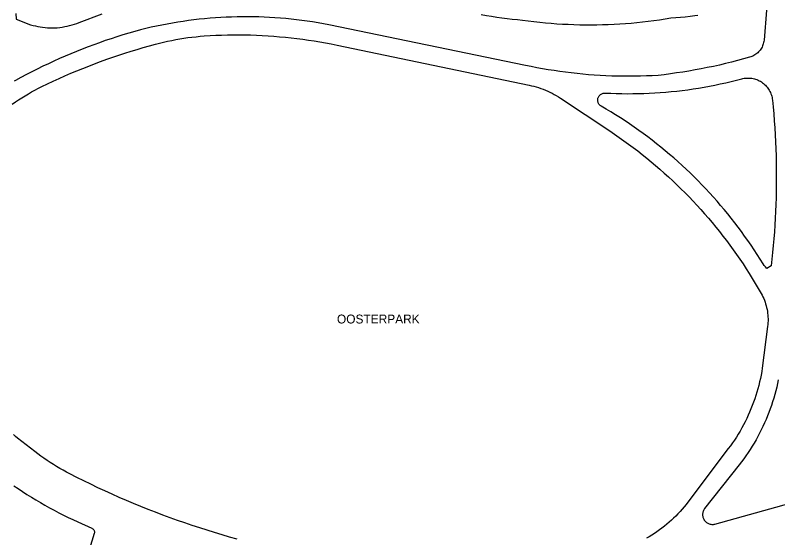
# Model space of a CAD drawing. Extents: x 122462 to 123306, y 485548 to 486417.
# Drawn here: x 122997.6 to 123168.9, y 485776.1 to 485893.5 of the extents above; entities that cross this region are included whole.
import ezdxf

# ---------------------------------------------------------------- set-up
doc = ezdxf.new("R2010")
doc.units = 0
for name, color, linetype in [('Level 14', 7, 'Continuous'), ('Level 19', 7, 'Continuous'), ('N-WE-GR-BOOM_DOORWORTELBARE RUIMTE-G', 7, 'Continuous')]:
    doc.layers.add(name, color=color, linetype=linetype)

msp = doc.modelspace()

# ---------------------------------------------------------------- linework, layer by layer
at = {"layer": 'Level 14'}
for points in [[(122997.79, 485893.85), (122997.83, 485892.61), (123001.11, 485891.32), (123001.64, 485891.18), (123002.18, 485891.07), (123002.72, 485890.96), (123003.26, 485890.87), (123003.8, 485890.79), (123004.35, 485890.73), (123004.9, 485890.69), (123005.44, 485890.66), (123005.99, 485890.64), (123006.54, 485890.64), (123007.09, 485890.65), (123007.65, 485890.73), (123008.2, 485890.81), (123008.76, 485890.92), (123009.31, 485891.04), (123009.85, 485891.17), (123010.4, 485891.32), (123010.94, 485891.48), (123011.47, 485891.65), (123012, 485891.84), (123017.2, 485893.82)], [(123102.3, 485893.64), (123103.46, 485893.44), (123104.62, 485893.25), (123105.78, 485893.08), (123106.94, 485892.91)], [(123106.94, 485892.91), (123108.1, 485892.76), (123109.26, 485892.63), (123110.43, 485892.51), (123111.6, 485892.4), (123112.87, 485892.23), (123114.15, 485892.07), (123115.43, 485891.93), (123116.71, 485891.8), (123117.99, 485891.69), (123119.27, 485891.59), (123120.55, 485891.51), (123121.84, 485891.45), (123123.12, 485891.4), (123124.41, 485891.36), (123125.69, 485891.34), (123126.98, 485891.34), (123128.26, 485891.35), (123129.55, 485891.37), (123130.83, 485891.41), (123132.12, 485891.47), (123133.4, 485891.54), (123134.68, 485891.63), (123135.97, 485891.73), (123137.25, 485891.85), (123138.53, 485891.98), (123139.8, 485892.13), (123141.08, 485892.29), (123142.35, 485892.47), (123143.62, 485892.66), (123144.89, 485892.87), (123145.97, 485892.95), (123147.04, 485893.05), (123148.12, 485893.16), (123149.19, 485893.28), (123150.26, 485893.42), (123150.98, 485893.5)]]:
    msp.add_lwpolyline(points, dxfattribs=at)
at = {"layer": 'Level 19'}
for points in [[(123166.39, 485894.61), (123165.81, 485887.86), (123165.77, 485887.6), (123165.72, 485887.34), (123165.65, 485887.08), (123165.57, 485886.83), (123165.47, 485886.58), (123165.36, 485886.34), (123165.23, 485886.11), (123165.09, 485885.88), (123164.94, 485885.67), (123164.77, 485885.46), (123164.59, 485885.26), (123164.4, 485885.07), (123164.21, 485884.9), (123164, 485884.74), (123163.78, 485884.59), (123163.55, 485884.45), (123163.32, 485884.32), (123163.07, 485884.21), (123162.83, 485884.12), (123162.57, 485884.04), (123161.22, 485883.66), (123159.87, 485883.3), (123158.52, 485882.95), (123157.16, 485882.62), (123155.79, 485882.3), (123154.43, 485882), (123153.06, 485881.71), (123151.68, 485881.44), (123150.31, 485881.19), (123148.93, 485880.95), (123147.55, 485880.72), (123146.16, 485880.51), (123144.78, 485880.31), (123143.39, 485880.13), (123142, 485879.97), (123140.7, 485879.9), (123139.4, 485879.84), (123138.1, 485879.8), (123136.8, 485879.78), (123135.5, 485879.77), (123134.2, 485879.78), (123132.9, 485879.8), (123131.6, 485879.83), (123130.3, 485879.89), (123129, 485879.95), (123127.7, 485880.04), (123126.4, 485880.13), (123125.1, 485880.25), (123123.81, 485880.38), (123122.52, 485880.52), (123121.22, 485880.68), (123119.94, 485880.85), (123118.65, 485881.04), (123117.36, 485881.25), (123116.08, 485881.47), (123114.8, 485881.7), (123113.52, 485881.95), (123112.25, 485882.22), (123068.04, 485891.35), (123066.84, 485891.57), (123065.65, 485891.78), (123064.44, 485891.98), (123063.24, 485892.16), (123062.04, 485892.32), (123060.83, 485892.47), (123059.62, 485892.61), (123058.41, 485892.73), (123057.19, 485892.83), (123055.98, 485892.92), (123054.76, 485893), (123053.55, 485893.06), (123052.33, 485893.1), (123051.12, 485893.13), (123049.9, 485893.14), (123048.68, 485893.14), (123047.47, 485893.12), (123046.25, 485893.09), (123045.03, 485893.04), (123043.82, 485892.98), (123042.6, 485892.9), (123041.39, 485892.81), (123040.18, 485892.7), (123038.97, 485892.57), (123037.76, 485892.43), (123036.55, 485892.28), (123035.35, 485892.11), (123034.14, 485891.93), (123032.94, 485891.73), (123031.75, 485891.51), (123030.55, 485891.29), (123029.36, 485891.04), (123028.17, 485890.78), (123026.98, 485890.51), (123025.8, 485890.22), (123024.47, 485889.85), (123023.14, 485889.46), (123021.82, 485889.06)], [(122996.99, 485873.51), (122997.69, 485874), (122998.41, 485874.47), (122999.12, 485874.94), (122999.85, 485875.39), (123000.59, 485875.83), (123001.33, 485876.26), (123002.08, 485876.67), (123002.84, 485877.07), (123003.6, 485877.46), (123004.9, 485878.08), (123006.2, 485878.69), (123007.51, 485879.29), (123008.82, 485879.88), (123010.14, 485880.45), (123011.47, 485881), (123012.8, 485881.55), (123014.14, 485882.08), (123015.48, 485882.6), (123016.83, 485883.1), (123018.19, 485883.59), (123019.54, 485884.06), (123020.91, 485884.52), (123022.28, 485884.97), (123023.65, 485885.4), (123025.03, 485885.82), (123026.41, 485886.23), (123027.79, 485886.62), (123029.18, 485886.99), (123030.08, 485887.22), (123030.97, 485887.44), (123031.87, 485887.64), (123032.78, 485887.83), (123033.69, 485888.01), (123034.6, 485888.17), (123035.51, 485888.32), (123036.42, 485888.45), (123037.34, 485888.57), (123038.26, 485888.67), (123039.17, 485888.76), (123040.1, 485888.84)], [(123021.82, 485889.06), (123020.5, 485888.65), (123019.19, 485888.22), (123017.88, 485887.78), (123016.58, 485887.32), (123015.28, 485886.85), (123013.99, 485886.37), (123012.7, 485885.87), (123011.42, 485885.36), (123010.14, 485884.84), (123008.87, 485884.3), (123007.6, 485883.75), (123006.34, 485883.18), (123005.09, 485882.6), (123003.84, 485882.01), (123002.6, 485881.4), (123001.37, 485880.78), (123000.14, 485880.15), (122998.92, 485879.5), (122997.7, 485878.85), (122997.38, 485878.66)], [(123040.1, 485888.84), (123041.4, 485888.92), (123042.7, 485888.98), (123044, 485889.03), (123045.3, 485889.07), (123046.61, 485889.08), (123047.91, 485889.09), (123049.21, 485889.08), (123050.51, 485889.05), (123051.82, 485889), (123053.12, 485888.94), (123054.42, 485888.87), (123055.72, 485888.78), (123057.02, 485888.67), (123058.32, 485888.55), (123059.61, 485888.42), (123060.91, 485888.27), (123062.2, 485888.1), (123063.49, 485887.92), (123064.78, 485887.72), (123066.07, 485887.51), (123067.35, 485887.28), (123068.63, 485887.04), (123069.91, 485886.78), (123113.08, 485877.78), (123113.62, 485877.66), (123114.14, 485877.53), (123114.67, 485877.38), (123115.19, 485877.22), (123115.7, 485877.05), (123116.22, 485876.86), (123116.72, 485876.65), (123117.22, 485876.43), (123117.71, 485876.21), (123118.2, 485875.96), (123118.68, 485875.7), (123119.15, 485875.43), (123119.62, 485875.15), (123120.08, 485874.86), (123131.16, 485867.49), (123132.23, 485866.77), (123133.29, 485866.04), (123134.34, 485865.29), (123135.39, 485864.53), (123136.42, 485863.76), (123137.45, 485862.98), (123138.46, 485862.18), (123139.47, 485861.37), (123140.47, 485860.55), (123141.45, 485859.72), (123142.43, 485858.87), (123143.39, 485858.02), (123144.35, 485857.15), (123145.3, 485856.27), (123146.23, 485855.38), (123147.15, 485854.48), (123148.07, 485853.57), (123148.97, 485852.65), (123149.86, 485851.71), (123150.74, 485850.77), (123151.61, 485849.81), (123152.47, 485848.85), (123153.31, 485847.87), (123154.14, 485846.89), (123154.97, 485845.89), (123155.78, 485844.89), (123156.57, 485843.87), (123157.36, 485842.85), (123158.13, 485841.81), (123158.89, 485840.77), (123159.64, 485839.72), (123160.37, 485838.66), (123161.1, 485837.59), (123161.8, 485836.51), (123162.5, 485835.42), (123163.18, 485834.33), (123163.85, 485833.22), (123164.51, 485832.11), (123165.15, 485830.99), (123165.36, 485830.61), (123165.55, 485830.23), (123165.73, 485829.84), (123165.89, 485829.44), (123166.04, 485829.04), (123166.17, 485828.63), (123166.29, 485828.22), (123166.4, 485827.81), (123166.49, 485827.39), (123166.56, 485826.96), (123166.62, 485826.54), (123166.67, 485826.11), (123166.7, 485825.68), (123166.71, 485825.26), (123166.71, 485824.83), (123166.69, 485824.4), (123166.66, 485823.97), (123166.62, 485823.54), (123165.41, 485814.19), (123165.29, 485813.41), (123165.14, 485812.63), (123164.99, 485811.85)], [(123166.44, 485836.6), (123166.15, 485836.92), (123165.87, 485837.26), (123165.6, 485837.6), (123164.94, 485838.66), (123164.27, 485839.72), (123163.59, 485840.77), (123162.89, 485841.81), (123162.19, 485842.84), (123161.46, 485843.86), (123160.73, 485844.87), (123159.98, 485845.88), (123159.23, 485846.87), (123158.46, 485847.86), (123157.67, 485848.83), (123156.88, 485849.8), (123156.07, 485850.75), (123155.26, 485851.7), (123154.43, 485852.64), (123153.59, 485853.56), (123152.74, 485854.48), (123151.87, 485855.38), (123151, 485856.28), (123150.11, 485857.16), (123149.22, 485858.04), (123148.31, 485858.9), (123147.4, 485859.75), (123146.47, 485860.59), (123145.53, 485861.42), (123144.58, 485862.23), (123143.63, 485863.04), (123142.66, 485863.83), (123141.68, 485864.61), (123140.7, 485865.38), (123139.7, 485866.14), (123138.7, 485866.89), (123137.68, 485867.62), (123136.66, 485868.34), (123135.63, 485869.05), (123134.59, 485869.74), (123133.54, 485870.42), (123132.49, 485871.09), (123131.42, 485871.75), (123130.35, 485872.39), (123129.27, 485873.02), (123129.14, 485873.1), (123129.02, 485873.2), (123128.91, 485873.3), (123128.81, 485873.42), (123128.72, 485873.54), (123128.65, 485873.67), (123128.58, 485873.81), (123128.53, 485873.96), (123128.49, 485874.1), (123128.47, 485874.25), (123128.46, 485874.41), (123128.47, 485874.56), (123128.49, 485874.71), (123128.52, 485874.86), (123128.57, 485875), (123128.62, 485875.09), (123128.69, 485875.23), (123128.78, 485875.36), (123128.88, 485875.48), (123128.99, 485875.59), (123129.11, 485875.69), (123129.24, 485875.78), (123129.38, 485875.86), (123129.53, 485875.92), (123129.68, 485875.96), (123129.84, 485875.99), (123129.99, 485876.01), (123130.15, 485876.01), (123131.39, 485875.95), (123132.63, 485875.9), (123133.86, 485875.88), (123135.1, 485875.86), (123136.34, 485875.87), (123137.58, 485875.89), (123138.81, 485875.92), (123140.05, 485875.97), (123141.29, 485876.04), (123142.52, 485876.12), (123143.76, 485876.22), (123144.99, 485876.33), (123146.22, 485876.46), (123147.45, 485876.6), (123148.68, 485876.76), (123149.9, 485876.93), (123151.12, 485877.12), (123152.35, 485877.33), (123153.56, 485877.55), (123154.78, 485877.79), (123155.99, 485878.04), (123157.2, 485878.3), (123158.4, 485878.59), (123159.61, 485878.88), (123160.8, 485879.2), (123161.08, 485879.26), (123161.37, 485879.32), (123161.65, 485879.35)], [(123161.65, 485879.35), (123161.94, 485879.38), (123162.23, 485879.38), (123162.52, 485879.37), (123162.81, 485879.35), (123163.09, 485879.31), (123163.38, 485879.26), (123163.66, 485879.19), (123163.93, 485879.11), (123164.21, 485879.01), (123164.47, 485878.9), (123164.73, 485878.78), (123164.99, 485878.64), (123165.23, 485878.49), (123165.47, 485878.32), (123165.7, 485878.15), (123165.92, 485877.96), (123166.12, 485877.76), (123166.32, 485877.55), (123166.51, 485877.33), (123166.69, 485877.1), (123166.85, 485876.86), (123167, 485876.62), (123167.13, 485876.36), (123167.26, 485876.1), (123167.37, 485875.83), (123167.46, 485875.56), (123167.54, 485875.28), (123167.61, 485875), (123167.66, 485874.72), (123167.7, 485874.43), (123167.85, 485872.87), (123167.98, 485871.31), (123168.1, 485869.74), (123168.21, 485868.17), (123168.3, 485866.61), (123168.38, 485865.04), (123168.45, 485863.47), (123168.5, 485861.9), (123168.54, 485860.33), (123168.56, 485858.76), (123168.57, 485857.19), (123168.56, 485855.62), (123168.54, 485854.05), (123168.5, 485852.48), (123168.45, 485850.92), (123168.39, 485849.38), (123168.32, 485847.85), (123168.23, 485846.31), (123168.13, 485844.78), (123168.01, 485843.25), (123167.88, 485841.72), (123167.74, 485840.19), (123167.58, 485838.67), (123167.41, 485837.14), (123166.44, 485836.6)], [(123164.99, 485811.85), (123164.81, 485811.08), (123164.62, 485810.3), (123164.42, 485809.54), (123164.2, 485808.77), (123163.97, 485808.02), (123163.72, 485807.26), (123163.46, 485806.51), (123163.18, 485805.77), (123162.88, 485805.03), (123162.57, 485804.3), (123162.25, 485803.58), (123161.92, 485802.86), (123161.56, 485802.14), (123161.2, 485801.44), (123160.82, 485800.74), (123160.43, 485800.05), (123160.02, 485799.37), (123159.6, 485798.7), (123159.17, 485798.03), (123158.72, 485797.37), (123158.26, 485796.73), (123157.79, 485796.09), (123148.72, 485784.08), (123148.3, 485783.53), (123147.86, 485782.99), (123147.42, 485782.47), (123146.96, 485781.95), (123146.49, 485781.44), (123146, 485780.95), (123145.51, 485780.47), (123145, 485779.99), (123144.49, 485779.54), (123143.96, 485779.09), (123143.43, 485778.65), (123142.88, 485778.23), (123142.32, 485777.82), (123141.76, 485777.42), (123141.18, 485777.04), (123140.6, 485776.66), (123140.01, 485776.31), (123139.41, 485775.96)], [(123169.01, 485811.54), (123168.84, 485810.71), (123168.65, 485809.89), (123168.45, 485809.06), (123168.23, 485808.24), (123167.99, 485807.43), (123167.74, 485806.62), (123167.48, 485805.81), (123167.2, 485805.01), (123166.9, 485804.22), (123166.59, 485803.43), (123166.26, 485802.65), (123165.92, 485801.87), (123165.57, 485801.1), (123165.2, 485800.34), (123164.82, 485799.58), (123164.42, 485798.83), (123164.01, 485798.09), (123163.58, 485797.36), (123163.14, 485796.63), (123162.69, 485795.91), (123162.22, 485795.21), (123161.74, 485794.51), (123161.25, 485793.82), (123160.74, 485793.14), (123160.22, 485792.47), (123152.47, 485782.63), (123152.37, 485782.48), (123152.27, 485782.32), (123152.19, 485782.16), (123152.12, 485781.99), (123152.07, 485781.81), (123152.03, 485781.63), (123152.01, 485781.45), (123152, 485781.26), (123152.01, 485781.08), (123152.03, 485780.9), (123152.07, 485780.72), (123152.12, 485780.54), (123152.19, 485780.37), (123152.27, 485780.21), (123152.37, 485780.05), (123152.48, 485779.9), (123152.6, 485779.76), (123152.73, 485779.63), (123152.87, 485779.51), (123153.02, 485779.41), (123153.18, 485779.32), (123153.35, 485779.24), (123153.52, 485779.17), (123153.7, 485779.12), (123153.88, 485779.09), (123154.06, 485779.07), (123154.24, 485779.07)], [(123047.49, 485775.75), (123045.79, 485776.23), (123044.11, 485776.72), (123042.42, 485777.22), (123040.74, 485777.74), (123039.07, 485778.28), (123037.4, 485778.83), (123035.74, 485779.4), (123034.08, 485779.98), (123032.43, 485780.57), (123030.78, 485781.18), (123029.13, 485781.81), (123027.5, 485782.44), (123025.87, 485783.1), (123024.24, 485783.77), (123022.62, 485784.45), (123021.01, 485785.15), (123019.4, 485785.86), (123017.8, 485786.58), (123016.21, 485787.32), (123014.62, 485788.08), (123013.04, 485788.85), (123011.47, 485789.63), (123009.9, 485790.43), (123009.15, 485790.82), (123008.4, 485791.23), (123007.67, 485791.65), (123006.94, 485792.08), (123006.22, 485792.52), (123005.5, 485792.98), (123004.8, 485793.44), (123004.1, 485793.92), (123003.41, 485794.41), (123002.73, 485794.92), (123002.06, 485795.43), (122998.18, 485798.45), (122997.69, 485798.84), (122997.22, 485799.24)], [(122997.32, 485787.77), (122998.29, 485787.1), (122999.28, 485786.45), (123000.27, 485785.81), (123001.27, 485785.18), (123002.27, 485784.57), (123003.29, 485783.96), (123004.31, 485783.38), (123005.34, 485782.8), (123006.38, 485782.24), (123007.43, 485781.7), (123008.48, 485781.16), (123009.54, 485780.64), (123010.61, 485780.14), (123011.68, 485779.65), (123014.85, 485778.23), (123014.95, 485778.17), (123015.05, 485778.1), (123015.14, 485778.02), (123015.22, 485777.93), (123015.29, 485777.84), (123015.35, 485777.73), (123015.39, 485777.62), (123015.42, 485777.5), (123015.44, 485777.38), (123015.44, 485777.26), (123015.42, 485777.14), (123015.4, 485777.03), (123012.55, 485767.64)], [(123154.24, 485779.07), (123154.43, 485779.08), (123154.61, 485779.1), (123154.79, 485779.15), (123174.92, 485784.73)]]:
    msp.add_lwpolyline(points, dxfattribs=at)

# ---------------------------------------------------------------- texts
at = {"layer": 'N-WE-GR-BOOM_DOORWORTELBARE RUIMTE-G'}
msp.add_text('OOSTERPARK', height=2, dxfattribs=at).set_placement((123069.9, 485824.22))

doc.saveas('drawing.dxf')
